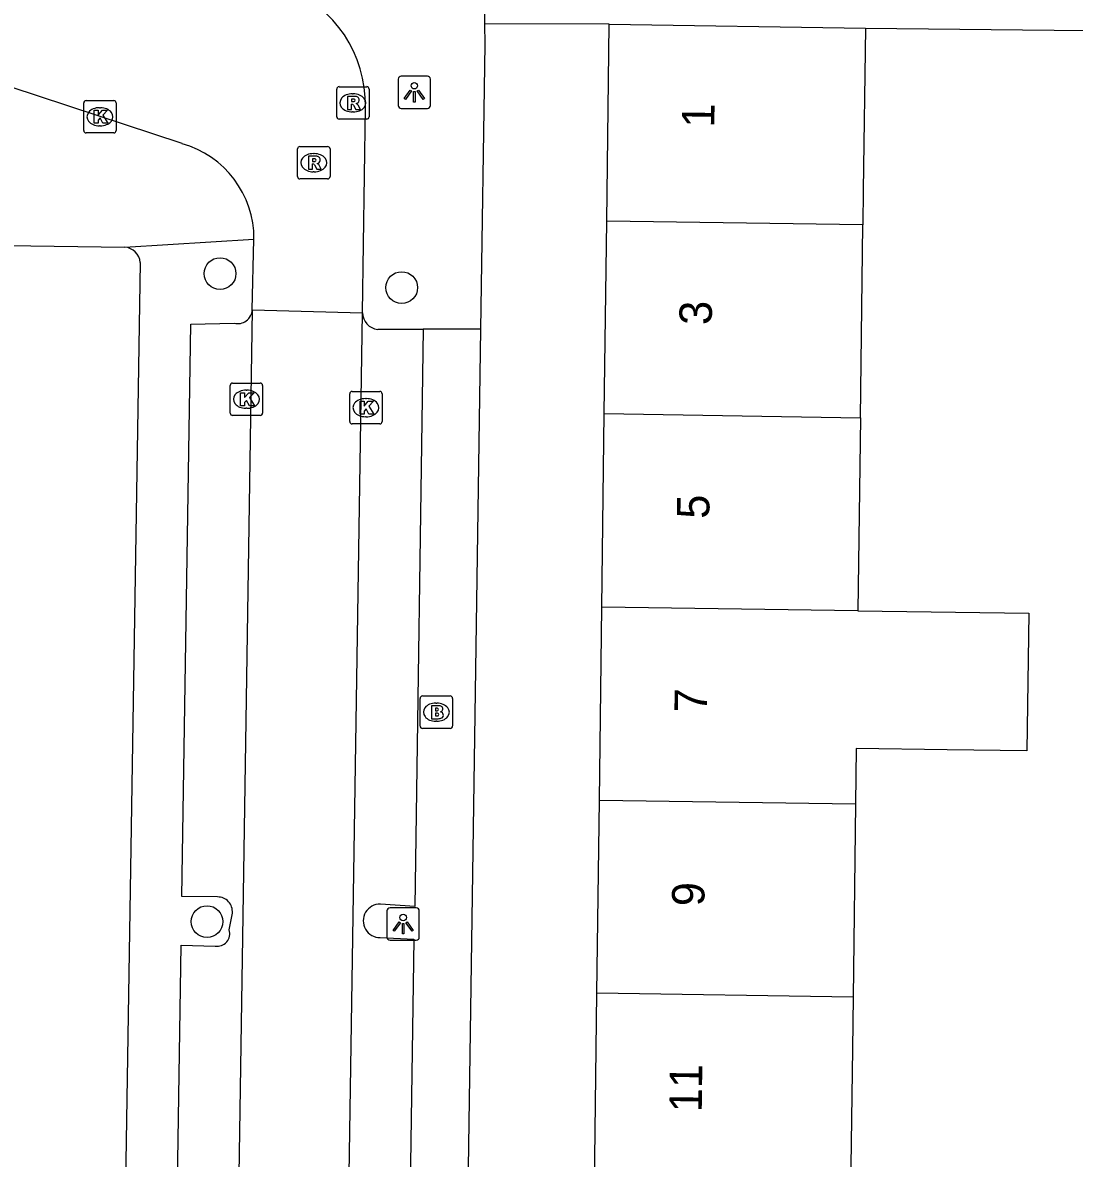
# Model space of a CAD drawing. Extents: x 163686 to 164493, y 382719 to 383870.
# Drawn here: x 164188.99 to 164221.42, y 383496.63 to 383531.65 of the extents above; entities that cross this region are included whole.
import ezdxf

# ---------------------------------------------------------------- set-up
doc = ezdxf.new("R2010")
doc.units = 0
for name, color, linetype in [('IMGEO_Boom', 7, 'Continuous'), ('IMGEO_Brandkraan', 7, 'Continuous'), ('IMGEO_Kolk', 7, 'Continuous'), ('IMGEO_Lichtpunt', 7, 'Continuous'), ('IMGEO_Pand', 7, 'Continuous'), ('IMGEO_Pand_nummerreeks', 7, 'Continuous'), ('IMGEO_Rijbaan_lokaal_open', 7, 'Continuous'), ('IMGEO_Rioolput', 7, 'Continuous'), ('IMGEO_Voetpad_open', 7, 'Continuous')]:
    doc.layers.add(name, color=color, linetype=linetype)

msp = doc.modelspace()

# ---------------------------------------------------------------- linework, layer by layer
at = {"layer": 'IMGEO_Boom'}
for centre in [(164195.077, 383523.913), (164200.68, 383523.481), (164194.674, 383503.928)]:
    msp.add_circle(centre, 0.489, dxfattribs=at)
at = {"layer": 'IMGEO_Brandkraan'}
for p, q in [((164201.245, 383509.959), (164201.245, 383510.811)), ((164201.32, 383510.885), (164202.172, 383510.885)), ((164201.733, 383510.665), (164201.758, 383510.665)), ((164202.246, 383510.811), (164202.246, 383509.959)), ((164202.172, 383509.885), (164201.32, 383509.885)), ((164201.756, 383510.105), (164201.731, 383510.105))]:
    msp.add_line(p, q, dxfattribs=at)
for points in [[(164201.245, 383509.959), (164201.245, 383510.811)], [(164201.32, 383510.885), (164202.172, 383510.885)], [(164201.593, 383510.585), (164201.593, 383510.185), (164201.806, 383510.185)], [(164201.824, 383510.585), (164201.593, 383510.585)], [(164202.246, 383510.811), (164202.246, 383509.959)], [(164201.772, 383510.504), (164201.718, 383510.504), (164201.718, 383510.428)], [(164201.718, 383510.428), (164201.771, 383510.428)], [(164201.78, 383510.352), (164201.718, 383510.352), (164201.718, 383510.271)], [(164201.718, 383510.271), (164201.78, 383510.271)], [(164202.172, 383509.885), (164201.32, 383509.885)]]:
    msp.add_lwpolyline(points, dxfattribs=at)
for centre, radius, start, end in [((164201.322, 383510.809), 0.0765, 91.552, 178.448), ((164201.322, 383510.809), 0.0765, 91.552, 178.448), ((164201.828, 383510.44), 0.145, 59.4692, 91.5367), ((164201.853, 383510.487), 0.0922, 285.5137, 58.1501), ((164202.17, 383510.809), 0.0765, 1.552, 88.448), ((164202.17, 383510.809), 0.0765, 1.552, 88.448), ((164201.773, 383510.466), 0.0379, 267.8285, 90.9355), ((164201.781, 383510.311), 0.0404, 269.8759, 90.5077), ((164201.858, 383510.295), 0.105, 301.3115, 78.989), ((164201.322, 383509.961), 0.0765, 181.552, 268.448), ((164201.322, 383509.961), 0.0765, 181.552, 268.448), ((164201.812, 383510.436), 0.251, 268.6676, 293.5347), ((164202.17, 383509.961), 0.0765, 271.552, 358.448), ((164202.17, 383509.961), 0.0765, 271.552, 358.448)]:
    msp.add_arc(centre, radius, start, end, dxfattribs=at)
for centre, major_axis, ratio, start_param, end_param in [((164201.732, 383510.385), (-0.387, 0.002), 0.722429, 4.712389, 7.853982), ((164201.757, 383510.385), (-0.39, 0.002), 0.717154, 1.570796, 4.712389)]:
    msp.add_ellipse(centre, major_axis=major_axis, ratio=ratio, start_param=start_param, end_param=end_param, dxfattribs=at)
at = {"layer": 'IMGEO_Kolk'}
for p, q in [((164190.871, 383528.322), (164190.871, 383529.174)), ((164190.946, 383529.248), (164191.798, 383529.248)), ((164191.872, 383529.174), (164191.872, 383528.322)), ((164191.359, 383529.028), (164191.384, 383529.028)), ((164191.382, 383528.468), (164191.357, 383528.468)), ((164191.798, 383528.248), (164190.946, 383528.248)), ((164195.388, 383519.61), (164195.388, 383520.462)), ((164195.463, 383520.536), (164196.315, 383520.536)), ((164196.389, 383520.462), (164196.389, 383519.61)), ((164195.876, 383520.316), (164195.901, 383520.316)), ((164199.074, 383519.35), (164199.074, 383520.202)), ((164199.149, 383520.276), (164200.001, 383520.276)), ((164199.562, 383520.056), (164199.587, 383520.056)), ((164200.075, 383520.202), (164200.075, 383519.35)), ((164195.899, 383519.756), (164195.874, 383519.756)), ((164196.315, 383519.536), (164195.463, 383519.536)), ((164199.585, 383519.496), (164199.56, 383519.496)), ((164200.001, 383519.276), (164199.149, 383519.276))]:
    msp.add_line(p, q, dxfattribs=at)
for points in [[(164190.871, 383528.322), (164190.871, 383529.174)], [(164190.946, 383529.248), (164191.798, 383529.248)], [(164191.872, 383529.174), (164191.872, 383528.322)], [(164191.192, 383528.948), (164191.315, 383528.948), (164191.315, 383528.797), (164191.445, 383528.948), (164191.609, 383528.948), (164191.463, 383528.797), (164191.616, 383528.548), (164191.464, 383528.548), (164191.379, 383528.712), (164191.315, 383528.645), (164191.315, 383528.548), (164191.192, 383528.548), (164191.192, 383528.948)], [(164191.798, 383528.248), (164190.946, 383528.248)], [(164195.388, 383519.61), (164195.388, 383520.462)], [(164195.463, 383520.536), (164196.315, 383520.536)], [(164196.389, 383520.462), (164196.389, 383519.61)], [(164195.709, 383520.236), (164195.832, 383520.236), (164195.832, 383520.085), (164195.962, 383520.236), (164196.126, 383520.236), (164195.98, 383520.085), (164196.133, 383519.836), (164195.981, 383519.836), (164195.896, 383520), (164195.832, 383519.933), (164195.832, 383519.836), (164195.709, 383519.836), (164195.709, 383520.236)], [(164199.074, 383519.35), (164199.074, 383520.202)], [(164199.149, 383520.276), (164200.001, 383520.276)], [(164200.075, 383520.202), (164200.075, 383519.35)], [(164199.395, 383519.976), (164199.518, 383519.976), (164199.518, 383519.825), (164199.648, 383519.976), (164199.812, 383519.976), (164199.666, 383519.825), (164199.819, 383519.576), (164199.667, 383519.576), (164199.582, 383519.74), (164199.518, 383519.673), (164199.518, 383519.576), (164199.395, 383519.576), (164199.395, 383519.976)], [(164196.315, 383519.536), (164195.463, 383519.536)], [(164200.001, 383519.276), (164199.149, 383519.276)]]:
    msp.add_lwpolyline(points, dxfattribs=at)
for centre, start, end in [((164190.948, 383529.172), 91.552, 178.448), ((164190.948, 383529.172), 91.552, 178.448), ((164191.796, 383529.172), 1.552, 88.448), ((164191.796, 383529.172), 1.552, 88.448), ((164190.948, 383528.324), 181.552, 268.448), ((164190.948, 383528.324), 181.552, 268.448), ((164191.796, 383528.324), 271.552, 358.448), ((164191.796, 383528.324), 271.552, 358.448), ((164195.465, 383520.46), 91.552, 178.448), ((164195.465, 383520.46), 91.552, 178.448), ((164196.313, 383520.46), 1.552, 88.448), ((164196.313, 383520.46), 1.552, 88.448), ((164199.151, 383520.2), 91.552, 178.448), ((164199.151, 383520.2), 91.552, 178.448), ((164199.999, 383520.2), 1.552, 88.448), ((164199.999, 383520.2), 1.552, 88.448), ((164195.465, 383519.612), 181.552, 268.448), ((164195.465, 383519.612), 181.552, 268.448), ((164196.313, 383519.612), 271.552, 358.448), ((164196.313, 383519.612), 271.552, 358.448), ((164199.151, 383519.352), 181.552, 268.448), ((164199.151, 383519.352), 181.552, 268.448), ((164199.999, 383519.352), 271.552, 358.448), ((164199.999, 383519.352), 271.552, 358.448)]:
    msp.add_arc(centre, 0.0765, start, end, dxfattribs=at)
for centre, major_axis, ratio, start_param, end_param in [((164191.358, 383528.748), (-0.387, 0.002), 0.722429, 4.712389, 7.853982), ((164191.383, 383528.748), (-0.39, 0.002), 0.717154, 1.570796, 4.712389), ((164195.875, 383520.036), (-0.387, 0.002), 0.722429, 4.712389, 7.853982), ((164195.9, 383520.036), (-0.39, 0.002), 0.717154, 1.570796, 4.712389), ((164199.561, 383519.776), (-0.387, 0.002), 0.722429, 4.712389, 7.853982), ((164199.586, 383519.776), (-0.39, 0.002), 0.717154, 1.570796, 4.712389)]:
    msp.add_ellipse(centre, major_axis=major_axis, ratio=ratio, start_param=start_param, end_param=end_param, dxfattribs=at)
at = {"layer": 'IMGEO_Lichtpunt'}
for p, q in [((164200.568, 383529.907), (164200.568, 383529.1)), ((164200.568, 383529.907), (164200.568, 383529.1)), ((164201.47, 383530.002), (164200.662, 383530.002)), ((164201.47, 383530.002), (164200.662, 383530.002)), ((164201.564, 383529.1), (164201.564, 383529.907)), ((164201.564, 383529.1), (164201.564, 383529.907)), ((164200.662, 383529.006), (164201.47, 383529.006)), ((164200.662, 383529.006), (164201.47, 383529.006)), ((164200.224, 383504.254), (164200.224, 383503.447)), ((164200.224, 383504.254), (164200.224, 383503.447)), ((164201.126, 383504.349), (164200.318, 383504.349)), ((164201.126, 383504.349), (164200.318, 383504.349)), ((164201.22, 383503.447), (164201.22, 383504.254)), ((164201.22, 383503.447), (164201.22, 383504.254)), ((164200.318, 383503.353), (164201.126, 383503.353)), ((164200.318, 383503.353), (164201.126, 383503.353))]:
    msp.add_line(p, q, dxfattribs=at)
for points in [[(164200.942, 383529.571), (164200.981, 383529.543), (164200.793, 383529.281), (164200.755, 383529.308), (164200.942, 383529.571)], [(164201.044, 383529.523), (164201.091, 383529.523), (164201.091, 383529.201), (164201.044, 383529.201), (164201.044, 383529.523)], [(164201.154, 383529.543), (164201.192, 383529.57), (164201.379, 383529.308), (164201.34, 383529.28), (164201.154, 383529.543)], [(164200.598, 383503.918), (164200.637, 383503.89), (164200.449, 383503.628), (164200.411, 383503.655), (164200.598, 383503.918)], [(164200.81, 383503.89), (164200.848, 383503.917), (164201.035, 383503.655), (164200.996, 383503.627), (164200.81, 383503.89)], [(164200.7, 383503.87), (164200.747, 383503.87), (164200.747, 383503.548), (164200.7, 383503.548), (164200.7, 383503.87)]]:
    msp.add_lwpolyline(points, dxfattribs=at)
for centre in [(164201.067, 383529.705), (164200.723, 383504.052)]:
    msp.add_circle(centre, 0.0994, dxfattribs=at)
for centre, start, end in [((164200.662, 383529.907), 90, 180), ((164200.662, 383529.907), 90, 180), ((164201.47, 383529.907), 0, 90), ((164201.47, 383529.907), 0, 90), ((164200.662, 383529.1), 180, 270), ((164200.662, 383529.1), 180, 270), ((164201.47, 383529.1), 270, 0), ((164201.47, 383529.1), 270, 360), ((164200.318, 383504.254), 90, 180), ((164200.318, 383504.254), 90, 180), ((164201.126, 383504.254), 0, 90), ((164201.126, 383504.254), 0, 90), ((164200.318, 383503.447), 180, 270), ((164200.318, 383503.447), 180, 270), ((164201.126, 383503.447), 270, 0), ((164201.126, 383503.447), 270, 360)]:
    msp.add_arc(centre, 0.0946, start, end, dxfattribs=at)
at = {"layer": 'IMGEO_Pand'}
for points in [[(164207.001, 383525.531), (164207.078, 383531.602)], [(164207.078, 383531.602), (164214.978, 383531.481)], [(164214.978, 383531.481), (164214.914, 383526.482), (164214.9, 383525.416)], [(164206.925, 383519.592), (164207.001, 383525.531)], [(164214.9, 383525.416), (164207.001, 383525.531)], [(164214.824, 383519.464), (164214.9, 383525.416)], [(164206.849, 383513.628), (164206.925, 383519.592)], [(164206.925, 383519.592), (164214.824, 383519.464)], [(164214.824, 383519.464), (164214.748, 383513.513)], [(164206.773, 383507.675), (164206.849, 383513.628)], [(164214.748, 383513.513), (164206.849, 383513.628)], [(164214.748, 383513.513), (164220.02, 383513.436), (164219.959, 383509.193), (164217.496, 383509.229), (164214.694, 383509.27), (164214.672, 383507.557)], [(164206.697, 383501.724), (164206.773, 383507.675)], [(164206.773, 383507.675), (164214.672, 383507.557)], [(164214.672, 383507.557), (164214.596, 383501.601)], [(164206.621, 383495.776), (164206.675, 383500), (164206.697, 383501.724)], [(164214.596, 383501.601), (164206.697, 383501.724)], [(164214.596, 383501.601), (164214.576, 383500), (164214.521, 383495.661)]]:
    msp.add_lwpolyline(points, dxfattribs=at)
at = {"layer": 'IMGEO_Rijbaan_lokaal_open'}
for points in [[(164193.905, 383527.919), (164150.736, 383542.149)], [(164199.471, 383522.704), (164199.561, 383529.051)], [(164196.069, 383522.793), (164196.122, 383524.973)], [(164196.069, 383522.793), (164194.923, 383448.752)], [(164196.069, 383522.793), (164199.471, 383522.704)], [(164198.585, 383465.567), (164199.471, 383522.704)]]:
    msp.add_lwpolyline(points, dxfattribs=at)
for centre, radius, start, end in [((164195.671, 383529.114), 3.89, 359.0671, 68.2627), ((164193.081, 383524.991), 3.041, 359.6519, 74.2744)]:
    msp.add_arc(centre, radius, start, end, dxfattribs=at)
at = {"layer": 'IMGEO_Rioolput'}
for p, q in [((164198.672, 383528.75), (164198.672, 383529.602)), ((164198.747, 383529.676), (164199.599, 383529.676)), ((164199.673, 383529.602), (164199.673, 383528.75)), ((164199.16, 383529.456), (164199.185, 383529.456)), ((164199.183, 383528.896), (164199.158, 383528.896)), ((164199.599, 383528.676), (164198.747, 383528.676)), ((164197.466, 383526.905), (164197.466, 383527.757)), ((164197.541, 383527.831), (164198.393, 383527.831)), ((164198.467, 383527.757), (164198.467, 383526.905)), ((164197.954, 383527.611), (164197.979, 383527.611)), ((164197.977, 383527.051), (164197.952, 383527.051)), ((164198.393, 383526.831), (164197.541, 383526.831))]:
    msp.add_line(p, q, dxfattribs=at)
for points in [[(164198.672, 383528.75), (164198.672, 383529.602)], [(164198.747, 383529.676), (164199.599, 383529.676)], [(164199.673, 383529.602), (164199.673, 383528.75)], [(164199.261, 383529.374), (164199.009, 383529.376), (164199.009, 383528.976)], [(164199.009, 383528.976), (164199.133, 383528.976), (164199.133, 383529.138), (164199.144, 383529.138)], [(164199.187, 383529.295), (164199.133, 383529.295), (164199.133, 383529.214)], [(164199.133, 383529.214), (164199.185, 383529.214)], [(164199.191, 383529.109), (164199.262, 383528.976), (164199.402, 383528.976), (164199.337, 383529.102)], [(164199.599, 383528.676), (164198.747, 383528.676)], [(164197.466, 383526.905), (164197.466, 383527.757)], [(164197.541, 383527.831), (164198.393, 383527.831)], [(164198.467, 383527.757), (164198.467, 383526.905)], [(164198.055, 383527.529), (164197.803, 383527.531), (164197.803, 383527.131)], [(164197.981, 383527.45), (164197.927, 383527.45), (164197.927, 383527.369)], [(164197.927, 383527.369), (164197.979, 383527.369)], [(164197.803, 383527.131), (164197.927, 383527.131), (164197.927, 383527.293), (164197.938, 383527.293)], [(164197.985, 383527.264), (164198.056, 383527.131), (164198.196, 383527.131), (164198.131, 383527.257)], [(164198.393, 383526.831), (164197.541, 383526.831)]]:
    msp.add_lwpolyline(points, dxfattribs=at)
for centre, radius, start, end in [((164198.749, 383529.6), 0.0765, 91.552, 178.448), ((164198.749, 383529.6), 0.0765, 91.552, 178.448), ((164199.597, 383529.6), 0.0765, 1.552, 88.448), ((164199.597, 383529.6), 0.0765, 1.552, 88.448), ((164199.143, 383529.085), 0.0533, 26.0293, 88.6989), ((164199.169, 383529.403), 0.19, 274.7715, 282.9687), ((164199.193, 383529.199), 0.0964, 77.0061, 93.1865), ((164199.207, 383529.256), 0.0378, 276.6634, 79.6772), ((164199.26, 383529.264), 0.109, 350.3612, 89.416), ((164199.258, 383529.264), 0.112, 277.5842, 350.9817), ((164199.242, 383529.049), 0.108, 29.5134, 73.7905), ((164198.749, 383528.752), 0.0765, 181.552, 268.448), ((164198.749, 383528.752), 0.0765, 181.552, 268.448), ((164199.597, 383528.752), 0.0765, 271.552, 358.448), ((164199.597, 383528.752), 0.0765, 271.552, 358.448), ((164197.543, 383527.755), 0.0765, 91.552, 178.448), ((164197.543, 383527.755), 0.0765, 91.552, 178.448), ((164198.391, 383527.755), 0.0765, 1.552, 88.448), ((164198.391, 383527.755), 0.0765, 1.552, 88.448), ((164197.963, 383527.558), 0.19, 274.7715, 282.9687), ((164197.987, 383527.354), 0.0964, 77.0061, 93.1865), ((164198.001, 383527.411), 0.0378, 276.6634, 79.6772), ((164198.054, 383527.419), 0.109, 350.3612, 89.416), ((164198.052, 383527.419), 0.112, 277.5842, 350.9817), ((164197.937, 383527.24), 0.0533, 26.0293, 88.6989), ((164198.036, 383527.204), 0.108, 29.5134, 73.7905), ((164197.543, 383526.907), 0.0765, 181.552, 268.448), ((164197.543, 383526.907), 0.0765, 181.552, 268.448), ((164198.391, 383526.907), 0.0765, 271.552, 358.448), ((164198.391, 383526.907), 0.0765, 271.552, 358.448)]:
    msp.add_arc(centre, radius, start, end, dxfattribs=at)
for centre, major_axis, ratio, start_param, end_param in [((164199.159, 383529.176), (-0.387, 0.002), 0.722429, 4.712389, 7.853982), ((164199.184, 383529.176), (-0.39, 0.002), 0.717154, 1.570796, 4.712389), ((164197.953, 383527.331), (-0.387, 0.002), 0.722429, 4.712389, 7.853982), ((164197.978, 383527.331), (-0.39, 0.002), 0.717154, 1.570796, 4.712389)]:
    msp.add_ellipse(centre, major_axis=major_axis, ratio=ratio, start_param=start_param, end_param=end_param, dxfattribs=at)
at = {"layer": 'IMGEO_Voetpad_open'}
for points in [[(164203.243, 383531.617), (164203.22, 383533.389)], [(164203.121, 383522.202), (164203.251, 383530.978), (164203.243, 383531.617)], [(164207.078, 383531.602), (164203.243, 383531.617)], [(164214.978, 383531.481), (164225.643, 383531.363), (164232.738, 383531.253)], [(164192.137, 383524.726), (164196.122, 383524.973)], [(164188.515, 383524.776), (164192.137, 383524.726)], [(164192.612, 383524.252), (164191.386, 383447.517)], [(164194.996, 383504.687), (164193.897, 383504.703), (164194.171, 383522.347), (164195.508, 383522.38)], [(164199.939, 383522.193), (164201.342, 383522.197)], [(164201.342, 383522.197), (164201.081, 383504.391), (164200.019, 383504.466)], [(164203.121, 383522.202), (164201.342, 383522.197)], [(164202.293, 383466.252), (164203.121, 383522.202)], [(164195.36, 383503.672), (164195.455, 383504.19)], [(164200.011, 383503.433), (164201.056, 383503.383), (164200.695, 383479.149), (164199.626, 383479.168)], [(164194.568, 383478.536), (164193.494, 383478.576), (164193.872, 383503.195), (164194.926, 383503.172)]]:
    msp.add_lwpolyline(points, dxfattribs=at)
for centre, radius, start, end in [((164192.098, 383524.212), 0.516, 4.4651, 85.6556), ((164195.615, 383522.822), 0.455, 256.3918, 356.3281), ((164199.986, 383522.705), 0.515, 180.1577, 264.8124), ((164195.002, 383504.232), 0.455, 354.6913, 90.7562), ((164200.01, 383503.95), 0.517, 88.949, 270.1636), ((164194.986, 383503.558), 0.391, 261.2071, 16.877)]:
    msp.add_arc(centre, radius, start, end, dxfattribs=at)

# ---------------------------------------------------------------- texts
at = {"layer": 'IMGEO_Pand_nummerreeks'}
for s, rotation, p in [('1', 89.2694, (164210.318, 383528.411)), ('3', 89.2694, (164210.239, 383522.322)), ('5', 89.2694, (164210.163, 383516.346)), ('7', 89.2694, (164210.087, 383510.37)), ('9', 89.2694, (164210.011, 383504.395)), ('11', 89.2685, (164209.931, 383498.044))]:
    msp.add_text(s, height=1, rotation=rotation, dxfattribs=at).set_placement(p)

doc.saveas('drawing.dxf')
